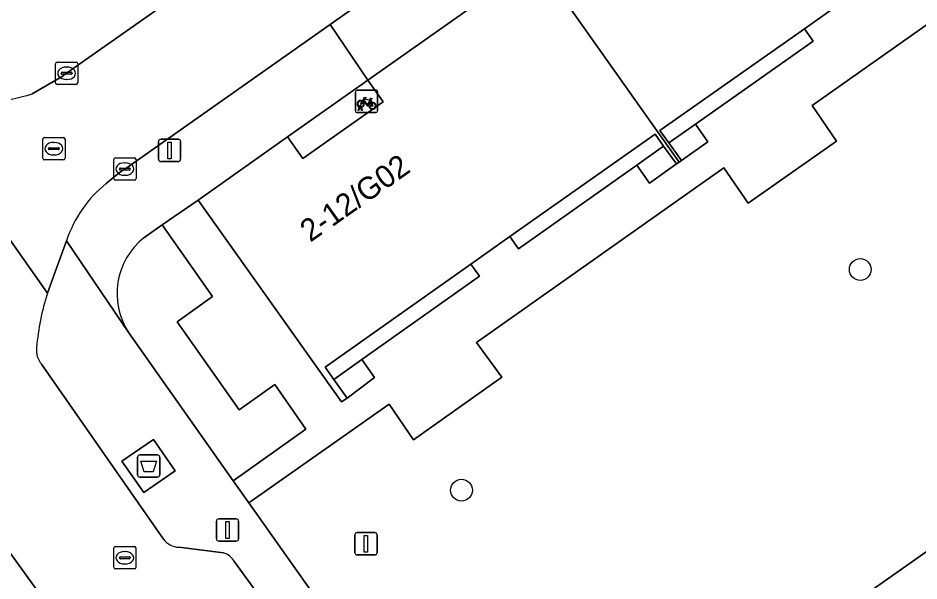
# Model space of a CAD drawing. Extents: x 159352 to 160617, y 385888 to 387323.
# Drawn here: x 160125.5 to 160165.89, y 387014.61 to 387039.86 of the extents above; entities that cross this region are included whole.
import ezdxf

# ---------------------------------------------------------------- set-up
doc = ezdxf.new("R2010")
doc.units = 0
for name, color, linetype in [('IMGEO_Afval_apart_plaats', 7, 'Continuous'), ('IMGEO_Boom', 7, 'Continuous'), ('IMGEO_Fietsenrek', 7, 'Continuous'), ('IMGEO_Groenvoorziening', 7, 'Continuous'), ('IMGEO_Kolk', 7, 'Continuous'), ('IMGEO_Lichtmast', 7, 'Continuous'), ('IMGEO_Pand', 7, 'Continuous'), ('IMGEO_Pand_nummerreeks', 7, 'Continuous'), ('IMGEO_Pand_overbouw', 7, 'Continuous'), ('IMGEO_Rijbaan_lokaal_gesloten', 7, 'Continuous'), ('IMGEO_Rijbaan_lokaal_open', 7, 'Continuous'), ('IMGEO_Rioolput', 7, 'Continuous'), ('IMGEO_Verkeersbordpaal', 7, 'Continuous'), ('IMGEO_Voetpad_gesloten', 7, 'Continuous'), ('IMGEO_Voetpad_open', 7, 'Continuous')]:
    doc.layers.add(name, color=color, linetype=linetype)

msp = doc.modelspace()

# ---------------------------------------------------------------- linework, layer by layer
at = {"layer": 'IMGEO_Afval_apart_plaats'}
for p, q in [((160130.863, 387019.364), (160130.863, 387020.164)), ((160130.863, 387020.164), (160130.863, 387019.364)), ((160130.963, 387020.264), (160131.753, 387020.264)), ((160131.753, 387020.264), (160130.963, 387020.264)), ((160131.853, 387020.164), (160131.853, 387019.364)), ((160131.853, 387019.364), (160131.853, 387020.164)), ((160131.753, 387019.264), (160130.963, 387019.264)), ((160130.963, 387019.264), (160131.753, 387019.264))]:
    msp.add_line(p, q, dxfattribs=at)
msp.add_lwpolyline([(160131.006, 387019.978), (160131.71, 387019.978), (160131.561, 387019.508), (160131.155, 387019.508), (160131.006, 387019.978)], dxfattribs=at)
for centre, start, end in [((160130.963, 387020.164), 90, 180), ((160130.963, 387020.164), 90, 180), ((160131.753, 387020.164), 0, 90), ((160131.753, 387020.164), 360, 90), ((160130.963, 387019.364), 180, 270), ((160130.963, 387019.364), 180, 270), ((160131.753, 387019.364), 270, 0), ((160131.753, 387019.364), 270, 0)]:
    msp.add_arc(centre, 0.1, start, end, dxfattribs=at)
at = {"layer": 'IMGEO_Boom'}
for centre in [(160163.258, 387028.577), (160145.381, 387018.678)]:
    msp.add_circle(centre, 0.489, dxfattribs=at)
at = {"layer": 'IMGEO_Fietsenrek'}
for p, q in [((160140.625, 387035.695), (160140.625, 387036.536)), ((160140.625, 387036.536), (160140.625, 387035.695)), ((160140.7, 387036.62), (160141.541, 387036.62)), ((160141.541, 387036.62), (160140.7, 387036.62)), ((160141.625, 387036.545), (160141.625, 387035.704)), ((160141.625, 387035.704), (160141.625, 387036.545)), ((160141.312, 387036.169), (160141.348, 387036.074)), ((160140.752, 387035.704), (160140.791, 387035.864)), ((160140.786, 387035.704), (160140.752, 387035.704)), ((160140.821, 387035.852), (160140.786, 387035.704)), ((160140.863, 387035.876), (160140.862, 387035.88)), ((160140.904, 387035.704), (160140.87, 387035.846)), ((160140.894, 387035.887), (160140.895, 387035.88)), ((160140.902, 387035.85), (160140.937, 387035.704)), ((160140.937, 387035.704), (160140.904, 387035.704)), ((160141.55, 387035.62), (160140.709, 387035.62)), ((160140.709, 387035.62), (160141.55, 387035.62))]:
    msp.add_line(p, q, dxfattribs=at)
for points in [[(160140.959, 387036.094), (160140.907, 387036.004), (160140.867, 387035.979), (160140.868, 387036.026), (160140.923, 387036.12)], [(160140.938, 387036.146), (160141.033, 387036.31), (160141.119, 387036.296), (160141.121, 387036.287), (160141.065, 387036.276), (160141.038, 387036.231), (160141.294, 387036.19)], [(160141.234, 387035.902), (160141.184, 387035.902), (160140.993, 387036.153), (160140.974, 387036.121)], [(160141.281, 387036.165), (160141.024, 387036.206), (160141.007, 387036.177), (160141.174, 387035.957), (160141.281, 387036.165)], [(160141.329, 387036.067), (160141.299, 387036.144), (160141.19, 387035.926), (160141.233, 387035.926)], [(160141.294, 387036.19), (160141.319, 387036.239), (160141.313, 387036.243), (160141.29, 387036.247), (160141.278, 387036.254), (160141.277, 387036.257), (160141.279, 387036.262), (160141.374, 387036.247), (160141.376, 387036.237), (160141.366, 387036.224), (160141.354, 387036.218), (160141.34, 387036.224), (160141.312, 387036.169)], [(160141.263, 387035.926), (160141.383, 387035.925), (160141.339, 387036.039)], [(160141.359, 387036.046), (160141.414, 387035.901), (160141.264, 387035.901)]]:
    msp.add_lwpolyline(points, dxfattribs=at)
for centre, radius, start, end in [((160140.703, 387036.542), 0.0779, 92.4484, 184.2845), ((160140.703, 387036.542), 0.0779, 92.4484, 184.2845), ((160141.547, 387036.542), 0.0779, 2.4484, 94.2845), ((160141.547, 387036.542), 0.0779, 2.4484, 94.2845), ((160140.865, 387036.005), 0.159, 62.6766, 242.1369), ((160140.865, 387036.005), 0.129, 63.3192, 238.903), ((160140.865, 387036.005), 0.159, 283.5766, 46.6042), ((160140.703, 387035.698), 0.0779, 182.4484, 274.2845), ((160140.703, 387035.698), 0.0779, 182.4484, 274.2845), ((160140.845, 387035.876), 0.0499, 12.8025, 158.6934), ((160140.865, 387036.005), 0.159, 253.9967, 271.7867), ((160140.845, 387035.876), 0.0174, 12.8025, 163.4502), ((160140.865, 387036.005), 0.129, 253.415, 269.0204), ((160140.865, 387036.005), 0.129, 283.6043, 43.4302), ((160141.392, 387035.921), 0.159, 113.3408, 178.3217), ((160141.392, 387035.921), 0.159, 187.0065, 105.7708), ((160141.392, 387035.921), 0.129, 113.923, 177.9556), ((160141.392, 387035.921), 0.129, 188.6715, 104.5883), ((160141.547, 387035.698), 0.0779, 272.4484, 4.2845), ((160141.547, 387035.698), 0.0779, 272.4484, 4.2845)]:
    msp.add_arc(centre, radius, start, end, dxfattribs=at)
at = {"layer": 'IMGEO_Groenvoorziening'}
for points in [[(160197.745, 387038.153), (160198.103, 387038.392), (160200.935, 387034.31), (160201.038, 387034.18), (160201.54, 387034.534), (160187.309, 387054.44), (160176.39, 387046.736), (160177.502, 387045.102), (160173.557, 387042.352), (160172.438, 387043.946), (160161.109, 387035.936), (160162.2, 387034.339), (160158.241, 387031.547), (160157.15, 387033.144), (160146.063, 387025.301), (160147.197, 387023.742), (160143.238, 387020.945), (160142.135, 387022.531), (160135.848, 387018.11), (160146.971, 387002.384), (160150.557, 387004.883), (160170.858, 387019.195)], [(160126.136, 387036.461), (160127.483, 387037.228), (160127.683, 387037.377), (160136.492, 387043.585), (160134.195, 387046.856), (160121.767, 387038.091), (160123.12, 387036.16)], [(160130.468, 387025.742), (160135.142, 387019.104), (160138.404, 387021.42), (160137.009, 387023.417), (160135.415, 387022.285), (160132.632, 387026.23), (160134.22, 387027.37), (160131.969, 387030.579), (160131.15, 387029.999)]]:
    msp.add_lwpolyline(points, dxfattribs=at)
for centre, radius, start, end in [((160123.982, 387042.778), 6.674, 262.5753, 288.8234), ((160133.131, 387027.499), 3.19, 128.3866, 213.4098)]:
    msp.add_arc(centre, radius, start, end, dxfattribs=at)
at = {"layer": 'IMGEO_Kolk'}
for p, q in [((160127.181, 387036.952), (160127.181, 387037.804)), ((160127.256, 387037.878), (160128.108, 387037.878)), ((160128.182, 387037.804), (160128.182, 387036.952)), ((160127.44, 387037.372), (160127.44, 387037.384)), ((160127.878, 387037.335), (160127.48, 387037.335)), ((160127.483, 387037.421), (160127.881, 387037.421)), ((160127.669, 387037.658), (160127.694, 387037.658)), ((160127.924, 387037.384), (160127.924, 387037.372)), ((160127.692, 387037.098), (160127.667, 387037.098)), ((160128.108, 387036.878), (160127.256, 387036.878)), ((160129.793, 387032.656), (160129.793, 387033.508)), ((160129.868, 387033.582), (160130.72, 387033.582)), ((160130.281, 387033.362), (160130.306, 387033.362)), ((160130.794, 387033.508), (160130.794, 387032.656)), ((160130.052, 387033.076), (160130.052, 387033.088)), ((160130.49, 387033.039), (160130.092, 387033.039)), ((160130.095, 387033.125), (160130.493, 387033.125)), ((160130.536, 387033.088), (160130.536, 387033.076)), ((160130.72, 387032.582), (160129.868, 387032.582)), ((160130.304, 387032.802), (160130.279, 387032.802))]:
    msp.add_line(p, q, dxfattribs=at)
for points in [[(160127.181, 387036.952), (160127.181, 387037.804)], [(160127.256, 387037.878), (160128.108, 387037.878)], [(160128.182, 387037.804), (160128.182, 387036.952)], [(160128.108, 387036.878), (160127.256, 387036.878)], [(160129.793, 387032.656), (160129.793, 387033.508)], [(160129.868, 387033.582), (160130.72, 387033.582)], [(160130.794, 387033.508), (160130.794, 387032.656)], [(160130.72, 387032.582), (160129.868, 387032.582)]]:
    msp.add_lwpolyline(points, dxfattribs=at)
for centre, radius, start, end in [((160127.258, 387037.802), 0.0765, 91.552, 178.448), ((160127.258, 387037.802), 0.0765, 91.552, 178.448), ((160128.106, 387037.802), 0.0765, 1.552, 88.448), ((160128.106, 387037.802), 0.0765, 1.552, 88.448), ((160127.48, 387037.381), 0.0403, 85.8775, 175.7526), ((160127.477, 387037.371), 0.0366, 178.938, 274.7102), ((160127.881, 387037.378), 0.043, 264.8664, 352.4533), ((160127.885, 387037.383), 0.0386, 1.7309, 96.639), ((160127.258, 387036.954), 0.0765, 181.552, 268.448), ((160127.258, 387036.954), 0.0765, 181.552, 268.448), ((160128.106, 387036.954), 0.0765, 271.552, 358.448), ((160128.106, 387036.954), 0.0765, 271.552, 358.448), ((160129.87, 387033.506), 0.0765, 91.552, 178.448), ((160129.87, 387033.506), 0.0765, 91.552, 178.448), ((160130.718, 387033.506), 0.0765, 1.552, 88.448), ((160130.718, 387033.506), 0.0765, 1.552, 88.448), ((160130.092, 387033.085), 0.0403, 85.8775, 175.7526), ((160130.089, 387033.075), 0.0366, 178.938, 274.7102), ((160130.493, 387033.082), 0.043, 264.8664, 352.4533), ((160130.497, 387033.087), 0.0386, 1.7309, 96.639), ((160129.87, 387032.658), 0.0765, 181.552, 268.448), ((160129.87, 387032.658), 0.0765, 181.552, 268.448), ((160130.718, 387032.658), 0.0765, 271.552, 358.448), ((160130.718, 387032.658), 0.0765, 271.552, 358.448)]:
    msp.add_arc(centre, radius, start, end, dxfattribs=at)
for centre, major_axis, ratio, start_param, end_param in [((160127.668, 387037.378), (-0.387, 0.002), 0.722429, 4.712389, 7.853982), ((160127.693, 387037.378), (-0.39, 0.002), 0.717154, 1.570796, 4.712389), ((160130.28, 387033.082), (-0.387, 0.002), 0.722429, 4.712389, 7.853982), ((160130.305, 387033.082), (-0.39, 0.002), 0.717154, 1.570796, 4.712389)]:
    msp.add_ellipse(centre, major_axis=major_axis, ratio=ratio, start_param=start_param, end_param=end_param, dxfattribs=at)
at = {"layer": 'IMGEO_Lichtmast'}
for p, q in [((160131.8, 387033.519), (160131.8, 387034.319)), ((160131.8, 387034.319), (160131.8, 387033.519)), ((160131.9, 387034.419), (160132.69, 387034.419)), ((160132.69, 387034.419), (160131.9, 387034.419)), ((160132.79, 387034.319), (160132.79, 387033.519)), ((160132.79, 387033.519), (160132.79, 387034.319)), ((160132.69, 387033.419), (160131.9, 387033.419)), ((160131.9, 387033.419), (160132.69, 387033.419)), ((160134.398, 387016.493), (160134.398, 387017.293)), ((160134.398, 387017.293), (160134.398, 387016.493)), ((160134.498, 387017.393), (160135.288, 387017.393)), ((160135.288, 387017.393), (160134.498, 387017.393)), ((160135.388, 387017.293), (160135.388, 387016.493)), ((160135.388, 387016.493), (160135.388, 387017.293)), ((160135.288, 387016.393), (160134.498, 387016.393)), ((160134.498, 387016.393), (160135.288, 387016.393))]:
    msp.add_line(p, q, dxfattribs=at)
for points in [[(160132.22, 387034.294), (160132.37, 387034.294), (160132.37, 387033.544), (160132.22, 387033.544), (160132.22, 387034.294)], [(160134.818, 387017.268), (160134.968, 387017.268), (160134.968, 387016.518), (160134.818, 387016.518), (160134.818, 387017.268)]]:
    msp.add_lwpolyline(points, dxfattribs=at)
for centre, start, end in [((160131.9, 387034.319), 90, 180), ((160131.9, 387034.319), 90, 180), ((160132.69, 387034.319), 0, 90), ((160132.69, 387034.319), 360, 90), ((160131.9, 387033.519), 180, 270), ((160131.9, 387033.519), 180, 270), ((160132.69, 387033.519), 270, 0), ((160132.69, 387033.519), 270, 0), ((160134.498, 387017.293), 90, 180), ((160134.498, 387017.293), 90, 180), ((160135.288, 387017.293), 0, 90), ((160135.288, 387017.293), 360, 90), ((160134.498, 387016.493), 180, 270), ((160134.498, 387016.493), 180, 270), ((160135.288, 387016.493), 270, 0), ((160135.288, 387016.493), 270, 0)]:
    msp.add_arc(centre, 0.1, start, end, dxfattribs=at)
at = {"layer": 'IMGEO_Pand'}
for points in [[(160162.507, 387040.612), (160169.006, 387045.196), (160169.401, 387044.649), (160169.974, 387043.856), (160170.083, 387043.933), (160163.711, 387052.965), (160156.136, 387047.621), (160156.822, 387046.649), (160153.23, 387044.112), (160152.544, 387045.085), (160148.941, 387042.542), (160148.762, 387042.416), (160155.134, 387033.388), (160155.244, 387033.465), (160154.678, 387034.255), (160154.28, 387034.81), (160160.754, 387039.376)], [(160147.552, 387030.05), (160154.058, 387034.644), (160154.443, 387034.113), (160155.024, 387033.311), (160155.134, 387033.388), (160148.762, 387042.416), (160141.187, 387037.069), (160141.874, 387036.097), (160138.269, 387033.553), (160137.582, 387034.525), (160133.574, 387031.694), (160140.007, 387022.64), (160140.252, 387022.812), (160139.657, 387023.651), (160139.267, 387024.2), (160145.807, 387028.818)]]:
    msp.add_lwpolyline(points, close=True, dxfattribs=at)
at = {"layer": 'IMGEO_Pand_overbouw'}
msp.add_lwpolyline([(160141.187, 387037.069), (160137.582, 387034.525), (160138.269, 387033.553), (160141.874, 387036.097)], close=True, dxfattribs=at)
at = {"layer": 'IMGEO_Rijbaan_lokaal_gesloten'}
for points in [[(160060.195, 387107.996), (160074.7, 387087.444), (160077.989, 387082.818), (160079.152, 387081.161), (160098.676, 387053.554), (160102.353, 387048.185), (160102.5, 387047.971), (160104.728, 387044.674), (160106.898, 387041.58), (160114.818, 387030.306), (160116.584, 387027.806), (160118.701, 387024.809), (160120.756, 387021.9), (160121.305, 387021.202), (160121.653, 387020.703), (160132.537, 387005.612), (160132.667, 387005.437), (160136.494, 387000), (160150.587, 386979.918), (160157.158, 386984.521), (160148.845, 386996.534), (160146.417, 387000), (160144.858, 387002.184), (160135.206, 387015.471)], [(160126.823, 387027.515), (160119.044, 387038.567), (160114.248, 387045.342), (160113.688, 387046.152), (160109.272, 387052.418)], [(160132.027, 387016.483), (160126.563, 387024.333)], [(160134.718, 387015.875), (160132.711, 387016.12)]]:
    msp.add_lwpolyline(points, dxfattribs=at)
for centre, radius, start, end in [((160137.507, 387024.12), 11.211, 162.3737, 175.0789), ((160127.238, 387024.944), 0.91, 171.281, 222.1595), ((160132.743, 387017.006), 0.886, 216.1456, 267.9444), ((160134.394, 387014.987), 0.945, 30.7949, 69.9645)]:
    msp.add_arc(centre, radius, start, end, dxfattribs=at)
at = {"layer": 'IMGEO_Rijbaan_lokaal_open'}
for points in [[(160176.761, 387065.894), (160173.752, 387069.981), (160172.633, 387069.147), (160159.439, 387059.75), (160159.071, 387059.491), (160158.788, 387059.297), (160144.271, 387049.132), (160138.647, 387045.127), (160136.492, 387043.585), (160127.683, 387037.377), (160127.483, 387037.228), (160126.136, 387036.461)], [(160129.451, 387032.431), (160130.059, 387032.927), (160130.294, 387033.082), (160139.503, 387039.558), (160147.199, 387045.006), (160148.734, 387046.1), (160154.476, 387050.135), (160162.379, 387055.722), (160166.35, 387058.532), (160169.388, 387060.689), (160176.761, 387065.894)], [(160119.044, 387038.567), (160126.823, 387027.515), (160127.176, 387028.47), (160127.675, 387029.868)], [(160132.537, 387005.612), (160121.653, 387020.703)]]:
    msp.add_lwpolyline(points, dxfattribs=at)
msp.add_lwpolyline([(160148.646, 387000), (160149.876, 386998.25), (160152.33, 387000), (160153.399, 387000.762), (160162.409, 387007.103), (160169.963, 387012.436), (160171.01, 387013.188), (160177.37, 387017.662), (160184.852, 387022.966), (160192.251, 387028.171), (160200.115, 387033.743), (160200.935, 387034.31), (160198.103, 387038.392), (160197.745, 387038.153), (160183.313, 387028.042), (160170.858, 387019.195), (160150.557, 387004.883), (160146.971, 387002.384)], close=True, dxfattribs=at)
for centre, radius, start, end in [((160123.982, 387042.778), 6.674, 262.5753, 288.8234), ((160132.979, 387028.089), 5.594, 129.0983, 161.4626)]:
    msp.add_arc(centre, radius, start, end, dxfattribs=at)
at = {"layer": 'IMGEO_Rioolput'}
for p, q in [((160126.685, 387034.495), (160127.537, 387034.495)), ((160126.61, 387033.569), (160126.61, 387034.421)), ((160127.098, 387034.275), (160127.123, 387034.275)), ((160127.611, 387034.421), (160127.611, 387033.569)), ((160126.869, 387033.989), (160126.869, 387034.001)), ((160127.307, 387033.952), (160126.909, 387033.952)), ((160126.912, 387034.038), (160127.31, 387034.038)), ((160127.121, 387033.715), (160127.096, 387033.715)), ((160127.353, 387034.001), (160127.353, 387033.989)), ((160127.537, 387033.495), (160126.685, 387033.495)), ((160129.791, 387015.223), (160129.791, 387016.075)), ((160129.866, 387016.149), (160130.718, 387016.149)), ((160130.279, 387015.929), (160130.304, 387015.929)), ((160130.792, 387016.075), (160130.792, 387015.223)), ((160130.05, 387015.643), (160130.05, 387015.655)), ((160130.488, 387015.606), (160130.09, 387015.606)), ((160130.093, 387015.692), (160130.491, 387015.692)), ((160130.534, 387015.655), (160130.534, 387015.643)), ((160130.718, 387015.149), (160129.866, 387015.149)), ((160130.302, 387015.369), (160130.277, 387015.369))]:
    msp.add_line(p, q, dxfattribs=at)
for points in [[(160126.685, 387034.495), (160127.537, 387034.495)], [(160126.61, 387033.569), (160126.61, 387034.421)], [(160127.611, 387034.421), (160127.611, 387033.569)], [(160127.537, 387033.495), (160126.685, 387033.495)], [(160129.791, 387015.223), (160129.791, 387016.075)], [(160129.866, 387016.149), (160130.718, 387016.149)], [(160130.792, 387016.075), (160130.792, 387015.223)], [(160130.718, 387015.149), (160129.866, 387015.149)]]:
    msp.add_lwpolyline(points, dxfattribs=at)
for centre, radius, start, end in [((160126.687, 387034.419), 0.0765, 91.552, 178.448), ((160126.687, 387034.419), 0.0765, 91.552, 178.448), ((160127.535, 387034.419), 0.0765, 1.552, 88.448), ((160127.535, 387034.419), 0.0765, 1.552, 88.448), ((160126.909, 387033.998), 0.0403, 85.8775, 175.7526), ((160126.906, 387033.988), 0.0366, 178.938, 274.7102), ((160127.31, 387033.995), 0.043, 264.8664, 352.4533), ((160127.314, 387034), 0.0386, 1.7309, 96.639), ((160126.687, 387033.571), 0.0765, 181.552, 268.448), ((160126.687, 387033.571), 0.0765, 181.552, 268.448), ((160127.535, 387033.571), 0.0765, 271.552, 358.448), ((160127.535, 387033.571), 0.0765, 271.552, 358.448), ((160129.868, 387016.073), 0.0765, 91.552, 178.448), ((160129.868, 387016.073), 0.0765, 91.552, 178.448), ((160130.716, 387016.073), 0.0765, 1.552, 88.448), ((160130.716, 387016.073), 0.0765, 1.552, 88.448), ((160130.09, 387015.652), 0.0403, 85.8775, 175.7526), ((160130.087, 387015.642), 0.0366, 178.938, 274.7102), ((160130.491, 387015.649), 0.043, 264.8664, 352.4533), ((160130.495, 387015.654), 0.0386, 1.7309, 96.639), ((160129.868, 387015.225), 0.0765, 181.552, 268.448), ((160129.868, 387015.225), 0.0765, 181.552, 268.448), ((160130.716, 387015.225), 0.0765, 271.552, 358.448), ((160130.716, 387015.225), 0.0765, 271.552, 358.448)]:
    msp.add_arc(centre, radius, start, end, dxfattribs=at)
for centre, major_axis, ratio, start_param, end_param in [((160127.097, 387033.995), (-0.387, 0.002), 0.722429, 4.712389, 7.853982), ((160127.122, 387033.995), (-0.39, 0.002), 0.717154, 1.570796, 4.712389), ((160130.278, 387015.649), (-0.387, 0.002), 0.722429, 4.712389, 7.853982), ((160130.303, 387015.649), (-0.39, 0.002), 0.717154, 1.570796, 4.712389)]:
    msp.add_ellipse(centre, major_axis=major_axis, ratio=ratio, start_param=start_param, end_param=end_param, dxfattribs=at)
at = {"layer": 'IMGEO_Verkeersbordpaal'}
for p, q in [((160140.706, 387016.775), (160141.496, 387016.775)), ((160141.496, 387016.775), (160140.706, 387016.775)), ((160140.606, 387015.875), (160140.606, 387016.675)), ((160140.606, 387016.675), (160140.606, 387015.875)), ((160141.596, 387016.675), (160141.596, 387015.875)), ((160141.596, 387015.875), (160141.596, 387016.675)), ((160141.496, 387015.775), (160140.706, 387015.775)), ((160140.706, 387015.775), (160141.496, 387015.775))]:
    msp.add_line(p, q, dxfattribs=at)
msp.add_lwpolyline([(160141.026, 387016.65), (160141.176, 387016.65), (160141.176, 387015.9), (160141.026, 387015.9), (160141.026, 387016.65)], dxfattribs=at)
for centre, start, end in [((160140.706, 387016.675), 90, 180), ((160140.706, 387016.675), 90, 180), ((160141.496, 387016.675), 0, 90), ((160141.496, 387016.675), 360, 90), ((160140.706, 387015.875), 180, 270), ((160140.706, 387015.875), 180, 270), ((160141.496, 387015.875), 270, 0), ((160141.496, 387015.875), 270, 0)]:
    msp.add_arc(centre, 0.1, start, end, dxfattribs=at)
at = {"layer": 'IMGEO_Voetpad_gesloten'}
msp.add_lwpolyline([(160131.571, 387020.958), (160130.163, 387019.974), (160131.145, 387018.57), (160132.552, 387019.554)], close=True, dxfattribs=at)
at = {"layer": 'IMGEO_Voetpad_open'}
for points in [[(160147.199, 387045.006), (160139.503, 387039.558), (160141.187, 387037.069), (160148.762, 387042.416), (160148.941, 387042.542)], [(160160.754, 387039.376), (160154.28, 387034.81), (160154.678, 387034.255), (160155.875, 387035.101), (160161.144, 387038.824)], [(160137.582, 387034.525), (160138.269, 387033.553), (160141.874, 387036.097), (160141.187, 387037.069)], [(160155.875, 387035.101), (160154.678, 387034.255), (160155.244, 387033.465), (160156.432, 387034.308)], [(160147.935, 387029.51), (160153.237, 387033.261), (160154.443, 387034.113), (160154.058, 387034.644), (160147.552, 387030.05)], [(160153.808, 387032.454), (160155.024, 387033.311), (160154.443, 387034.113), (160153.237, 387033.261)], [(160145.807, 387028.818), (160139.267, 387024.2), (160139.657, 387023.651), (160140.91, 387024.539), (160146.188, 387028.279)], [(160140.91, 387024.539), (160139.657, 387023.651), (160140.252, 387022.812), (160141.49, 387023.738)], [(160131.145, 387018.57), (160130.163, 387019.974), (160131.571, 387020.958), (160132.552, 387019.554)]]:
    msp.add_lwpolyline(points, close=True, dxfattribs=at)
for points in [[(160162.507, 387040.612), (160160.754, 387039.376), (160161.144, 387038.824), (160155.875, 387035.101), (160156.432, 387034.308), (160155.244, 387033.465), (160155.134, 387033.388), (160155.024, 387033.311), (160153.808, 387032.454), (160153.237, 387033.261), (160147.935, 387029.51), (160147.552, 387030.05), (160145.807, 387028.818), (160146.188, 387028.279), (160140.91, 387024.539), (160141.49, 387023.738), (160140.252, 387022.812), (160140.007, 387022.64), (160133.574, 387031.694), (160131.969, 387030.579), (160134.22, 387027.37), (160132.632, 387026.23), (160135.415, 387022.285), (160137.009, 387023.417), (160138.404, 387021.42), (160135.142, 387019.104), (160135.848, 387018.11), (160142.135, 387022.531), (160143.238, 387020.945), (160147.197, 387023.742), (160146.063, 387025.301), (160157.15, 387033.144), (160158.241, 387031.547), (160162.2, 387034.339), (160161.109, 387035.936), (160172.438, 387043.946)], [(160137.582, 387034.525), (160141.187, 387037.069), (160139.503, 387039.558), (160130.294, 387033.082), (160130.059, 387032.927), (160129.451, 387032.431)], [(160131.15, 387029.999), (160131.969, 387030.579), (160133.574, 387031.694), (160137.582, 387034.525)], [(160135.848, 387018.11), (160135.142, 387019.104), (160130.468, 387025.742), (160127.675, 387029.868), (160127.176, 387028.47), (160126.823, 387027.515)], [(160127.675, 387029.868), (160130.468, 387025.742)], [(160126.563, 387024.333), (160132.027, 387016.483)], [(160135.206, 387015.471), (160144.858, 387002.184), (160145.279, 387002.48), (160145.884, 387001.62), (160146.971, 387002.384), (160135.848, 387018.11)], [(160132.711, 387016.12), (160134.718, 387015.875)]]:
    msp.add_lwpolyline(points, dxfattribs=at)
for centre, radius, start, end in [((160132.979, 387028.089), 5.594, 129.0983, 161.4626), ((160133.131, 387027.499), 3.19, 128.3866, 213.4098), ((160137.507, 387024.12), 11.211, 162.3737, 175.0789), ((160127.238, 387024.944), 0.91, 171.281, 222.1595), ((160132.743, 387017.006), 0.886, 216.1456, 267.9444), ((160134.394, 387014.987), 0.945, 30.7949, 69.9645)]:
    msp.add_arc(centre, radius, start, end, dxfattribs=at)

# ---------------------------------------------------------------- texts
at = {"layer": 'IMGEO_Pand_nummerreeks'}
msp.add_text('2-12/G02', height=1, rotation=35.2101, dxfattribs=at).set_placement((160138.605, 387029.776))

doc.saveas('drawing.dxf')
